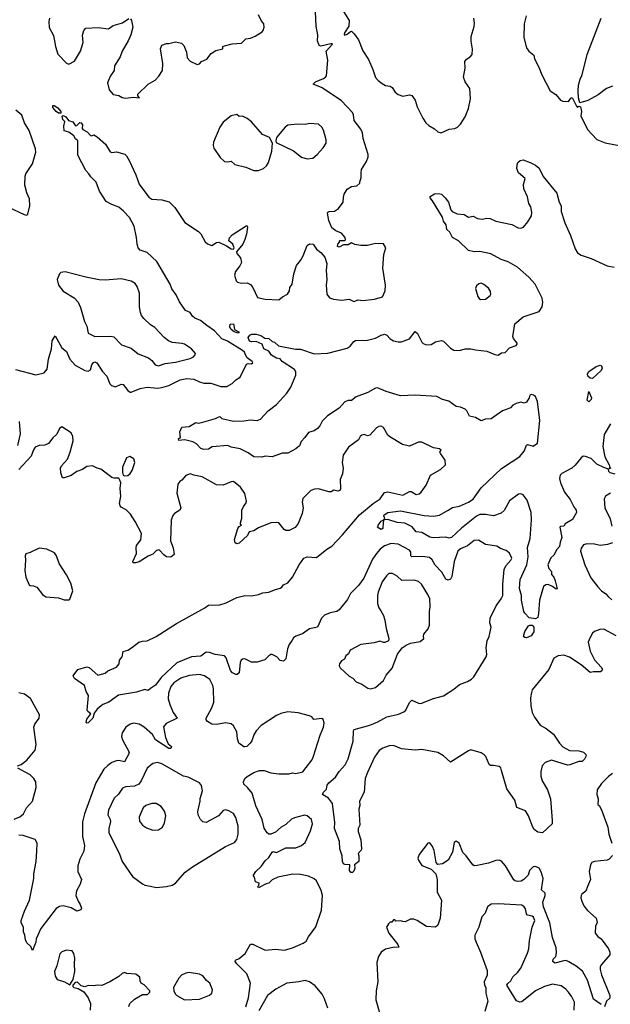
# Model space of a CAD drawing. Extents: x 1771496 to 1971148, y 471553 to 643630.
# Tile 298 of 656: x 1809713 to 1814913, y 627278 to 635942. Entities that reach past the tile are written whole.
import ezdxf

# ---------------------------------------------------------------- set-up
doc = ezdxf.new("R2010")
doc.units = 0

msp = doc.modelspace()

# ---------------------------------------------------------------- linework, layer by layer
at = {"layer": '0CON10XD'}
for points in [[(1810676.1, 634703.9), (1810735.4, 634575.4), (1810763.5, 634495), (1810849.5, 634379.5), (1810875, 634362.2), (1810965, 634357.1), (1811028.3, 634338.3), (1811079.3, 634289.3), (1811165.6, 634155.6), (1811287.6, 634077.6), (1811306.6, 634056.6), (1811345, 633986.2), (1811365, 633968), (1811405, 633956), (1811445, 633980), (1811465, 633982.5), (1811535, 633952.9), (1811575, 633924.6), (1811595, 633922.5), (1811600.8, 633935), (1811590.6, 633965), (1811554.2, 633995), (1811558.8, 634021.2), (1811585, 634048), (1811706.7, 634126.7), (1811716.4, 634126.4), (1811720, 634115), (1811711.2, 634055), (1811696.4, 634006.4), (1811678, 633965), (1811622.1, 633897.9), (1811624.8, 633884.8), (1811656, 633845), (1811666.4, 633805), (1811652.4, 633775), (1811613.1, 633725), (1811604.3, 633694.3), (1811620, 633645), (1811631.7, 633631.7), (1811665, 633624.2), (1811715, 633625.8), (1811745, 633611.2), (1811765.7, 633585.7), (1811807.1, 633497.1), (1811875, 633481.2), (1811995, 633476), (1812027.3, 633502.7), (1812070, 633525), (1812088, 633555), (1812090, 633585), (1812110.6, 633615), (1812127.8, 633705), (1812150.2, 633779.8), (1812186.3, 633823.7), (1812208.6, 633865), (1812243.3, 633955), (1812265, 633970), (1812295.9, 633965.9), (1812325, 633922.5), (1812365, 633892.5), (1812400.7, 633850.7), (1812416.7, 633795), (1812410, 633735), (1812415.9, 633655.9), (1812410, 633605), (1812416.2, 633525), (1812440, 633495), (1812475, 633481.2), (1812545, 633473.3), (1812615, 633482.5), (1812655, 633462.5), (1812694.3, 633475.7), (1812735, 633471.2), (1812838, 633482), (1812906.2, 633503.8), (1812930, 633555), (1812933.3, 633605), (1812910.8, 633755), (1812918, 633875), (1812936.7, 633935), (1812915, 633970), (1812845, 633972.5), (1812775.8, 633954.2), (1812715, 633953.8), (1812663.6, 633963.6), (1812635, 633976.7), (1812605, 633960), (1812565, 633960), (1812525, 633940), (1812510, 633945), (1812512.5, 633965), (1812530, 633985), (1812530, 633995), (1812535, 634000), (1812575, 634000), (1812580, 634005), (1812577.5, 634025), (1812545, 634062.5), (1812495, 634083.3), (1812461.2, 634111.2), (1812433.8, 634175), (1812421.7, 634238.3), (1812425, 634247.5), (1812436.7, 634253.3), (1812485, 634256.7), (1812519.5, 634280.5), (1812560, 634335), (1812565, 634380), (1812568.8, 634405), (1812595, 634450), (1812635, 634472.5), (1812681.7, 634478.3), (1812708.3, 634501.7), (1812707.5, 634515), (1812720.7, 634549.3), (1812718, 634595), (1812723.6, 634623.6), (1812767.5, 634695), (1812780.8, 634735), (1812780, 634755), (1812738.2, 634895), (1812730, 634945), (1812715, 634977.5), (1812657.5, 635055), (1812650.9, 635105), (1812642.2, 635125), (1812545, 635226.7), (1812375, 635343.1), (1812297.5, 635375), (1812316.7, 635395), (1812386.8, 635423.2), (1812405.6, 635434.4), (1812413, 635447), (1812427.1, 635585), (1812410.6, 635665), (1812467.5, 635725), (1812465, 635730), (1812451.9, 635728.1), (1812365, 635707.5), (1812350, 635715), (1812333.8, 635755), (1812338, 635805), (1812324.3, 635884.3), (1812315.8, 636075.8)], [(1809975.8, 635955), (1809969.2, 635925), (1809973.2, 635873.2), (1810011.7, 635801.7), (1810028.6, 635705), (1810048.8, 635638.8), (1810125, 635560), (1810145, 635548.8), (1810195, 635576.7), (1810249.2, 635665), (1810271.7, 635741.7), (1810266.2, 635805), (1810276.7, 635845), (1810293.9, 635866.1), (1810405, 635873.3), (1810495, 635860), (1810535, 635890), (1810618.8, 635915), (1810675, 635952.5)], [(1810688, 635948), (1810696, 635935), (1810708, 635875), (1810692.5, 635807.5), (1810668.8, 635755), (1810614, 635665), (1810598.6, 635615), (1810546.7, 635535), (1810545.6, 635495), (1810512.6, 635447.4), (1810490.9, 635400.9), (1810486.7, 635385), (1810500, 635325), (1810535, 635283.8), (1810585, 635273.8), (1810615, 635256.2), (1810645, 635250), (1810715, 635260), (1810767, 635253), (1810752.5, 635272.5), (1810752.5, 635285), (1810845, 635374), (1810905, 635408.8), (1810936.8, 635443.2), (1810970, 635495), (1810972, 635555), (1810953.8, 635685), (1810965, 635716.7), (1811005, 635733.3), (1811025, 635732.5), (1811085, 635747.1), (1811136.1, 635736.1), (1811157.5, 635715), (1811182.5, 635655), (1811187.5, 635605), (1811215, 635577.5), (1811275, 635547.5), (1811296.1, 635553.9), (1811315, 635572.5), (1811360, 635595), (1811400, 635645), (1811439.3, 635670.7), (1811500, 635685), (1811500, 635705), (1811515, 635712.5), (1811585, 635730), (1811665, 635734.4), (1811705, 635773.3), (1811745, 635780), (1811785, 635796.2), (1811846.4, 635833.6), (1811856.7, 635845), (1811866.2, 635875), (1811863.3, 635905), (1811838.8, 635935), (1811814, 635985)], [(1812565, 636013.3), (1812613.8, 635935), (1812610, 635885), (1812572.9, 635825), (1812570, 635810), (1812575, 635806.7), (1812595, 635814.4), (1812625, 635838.8), (1812635, 635840), (1812657.9, 635817.9), (1812695.7, 635765), (1812735, 635666.7), (1812785, 635591.2), (1812823, 635503), (1812845, 635433.8), (1812868, 635405), (1812905, 635381.4), (1812935, 635361.4), (1812975, 635356.2), (1812992.5, 635345), (1813020, 635305), (1813044.1, 635284.1), (1813085, 635270), (1813145, 635281.2), (1813165.9, 635275.9), (1813195, 635232.5), (1813213.8, 635175), (1813263.3, 635075), (1813290, 635035), (1813315, 635010), (1813365, 634980), (1813393.9, 634953.9), (1813423, 634947), (1813495, 634977.5), (1813545, 634983.3), (1813567.5, 634995), (1813595, 635022.5), (1813633.9, 635086.1), (1813665, 635160), (1813682, 635245), (1813677.5, 635335), (1813636.2, 635395), (1813621.2, 635435), (1813636, 635515), (1813633.3, 635575), (1813645.8, 635594.2), (1813678.8, 635615), (1813696, 635635), (1813698.3, 635681.7), (1813687.7, 635752.3), (1813688, 635795), (1813715, 635882.5), (1813717.8, 635915), (1813710.6, 635955)], [(1814171.2, 635975), (1814154.2, 635905), (1814153.1, 635785), (1814175.8, 635695), (1814195.6, 635665.6), (1814239.1, 635629.1), (1814247, 635597), (1814283.9, 635523.9), (1814310, 635455), (1814382.5, 635315), (1814433, 635283), (1814475, 635232.5), (1814493.6, 635223.6), (1814545, 635222.5), (1814565, 635250), (1814578.3, 635258.3), (1814615, 635180), (1814625, 635170), (1814635, 635180), (1814650, 635175), (1814660, 635135), (1814653.3, 635095), (1814711.2, 634975), (1814795, 634888), (1814867.3, 634857.3), (1815005, 634832)], [(1814932.1, 635357.9), (1814880, 635335), (1814805, 635281.2), (1814715, 635230), (1814645, 635210), (1814633.3, 635255), (1814630, 635315), (1814633.9, 635366.1), (1814647, 635417), (1814663.9, 635456.1), (1814710, 635635), (1814831.4, 635955)], [(1810075, 635118.8), (1810055, 635120), (1810035, 635134), (1810005, 635170), (1810005, 635186.2), (1810015, 635186.9), (1810048.6, 635165), (1810075.6, 635135), (1810075, 635118.8)], [(1809613, 634293), (1809752.5, 634227.5), (1809775, 634222.5), (1809785, 634230), (1809803.3, 634305), (1809798.8, 634365), (1809775, 634417.5), (1809757.1, 634485), (1809760.8, 634565), (1809767.5, 634585), (1809826.3, 634673.7), (1809855.6, 634775), (1809851.4, 634805), (1809795.4, 634965.4), (1809754.4, 635035), (1809731.8, 635101.8), (1809679.5, 635145)], [(1809675, 632862.7), (1809855, 632817.8), (1809928.8, 632835), (1809954.4, 632865.6), (1809966.7, 632955), (1809994.2, 633045), (1810000, 633115), (1810025, 633160), (1810083.3, 633055), (1810125, 633022), (1810154.6, 632954.6), (1810200.9, 632900.9), (1810285, 632854.4), (1810315, 632847.5), (1810335, 632861.2), (1810348.8, 632905), (1810363.6, 632926.4), (1810375, 632931.9), (1810392, 632922), (1810442.7, 632845), (1810478.8, 632805), (1810507.1, 632737.1), (1810521.9, 632721.9), (1810555, 632710.8), (1810605, 632733.3), (1810625, 632731.9), (1810665, 632678), (1810684.4, 632664.4), (1810695, 632664), (1810772.5, 632695), (1810835, 632708.6), (1810925, 632699.5), (1810965, 632705.5), (1811025, 632723.5), (1811125, 632773.2), (1811185, 632785.4), (1811245, 632779.5), (1811295, 632754.5), (1811335, 632743.5), (1811395, 632743.3), (1811485, 632713.5), (1811537.4, 632712.6), (1811585, 632739.2), (1811616.6, 632773.4), (1811655.3, 632794.7), (1811710, 632910), (1811725, 632915.7), (1811755, 632912.7), (1811765, 632922), (1811758.6, 632935), (1811715.6, 632965.6), (1811705, 632986.7), (1811691.4, 633015), (1811675, 633030.6), (1811543.4, 633113.4), (1811492.3, 633132.3), (1811427.8, 633205), (1811359.5, 633249.5), (1811305, 633294.4), (1811254.1, 633314.1), (1811233.4, 633333.4), (1811214, 633365), (1811173.6, 633383.6), (1811119.8, 633459.8), (1811091.7, 633521.7), (1811052.5, 633572.5), (1811036.9, 633615), (1810920.8, 633815), (1810835, 633892.5), (1810773, 633913), (1810756.7, 633935), (1810746.2, 633965), (1810741.4, 634025), (1810719.4, 634125), (1810679.8, 634199.8), (1810625.4, 634255.4), (1810585, 634292.9), (1810524.5, 634314.5), (1810475, 634342.5), (1810415, 634432.5), (1810385, 634513.3), (1810338.3, 634558.3), (1810322.5, 634585), (1810293.8, 634615), (1810225, 634750), (1810224.3, 634875), (1810205, 634893.1), (1810190.2, 634920.2), (1810145, 634952.9), (1810103.3, 634965), (1810100, 635005), (1810108.8, 635045), (1810093.1, 635063.1), (1810086.4, 635093.6), (1810095, 635098.8), (1810118, 635088), (1810143.2, 635053.2), (1810181.7, 635041.7), (1810205, 635007.5), (1810215, 635010), (1810243.3, 635036.7), (1810255, 635032.5), (1810266.2, 635015), (1810262.5, 634985), (1810267.5, 634975), (1810306.1, 634956.1), (1810335, 634922.5), (1810345, 634920), (1810365, 634927.5), (1810395, 634910), (1810467, 634847), (1810509.7, 634779.7), (1810525, 634774), (1810565, 634777.5), (1810638.1, 634758.1), (1810654, 634745), (1810676.1, 634703.9)], [(1811775, 634614), (1811815, 634614.2), (1811859.1, 634630.9), (1811885.6, 634654.4), (1811903.8, 634685), (1811933.3, 634785), (1811940, 634855), (1811912.5, 634905), (1811850.5, 634930.5), (1811753.9, 635043.9), (1811715, 635073.3), (1811675, 635092.5), (1811645, 635090), (1811625, 635107.5), (1811575, 635096.7), (1811505, 635041.2), (1811475.8, 634995), (1811420, 634865), (1811416.2, 634835), (1811422.3, 634812.3), (1811477.7, 634727.7), (1811517.5, 634695), (1811545, 634690), (1811575, 634696), (1811607.7, 634667.7), (1811705, 634644), (1811775, 634614)], [(1812245, 634716.7), (1812295, 634723.3), (1812331.2, 634755), (1812383.8, 634815), (1812410, 634855), (1812411.2, 634885), (1812388.8, 634968.8), (1812373.8, 634995), (1812345, 635021.2), (1812265, 635028), (1812225, 635020), (1812155, 635021.2), (1812075, 635013.8), (1812048.8, 634995), (1811972.5, 634905), (1811967.5, 634875), (1811971.7, 634861.7), (1812125, 634786.2), (1812195, 634733.3), (1812245, 634716.7)], [(1813575, 633994.4), (1813525, 634026), (1813500.5, 634070.5), (1813475, 634096.2), (1813468, 634135), (1813445, 634167.5), (1813436.7, 634205), (1813348.9, 634348.9), (1813326.2, 634375), (1813326.7, 634385), (1813365, 634409.2), (1813401.2, 634411.2), (1813425.5, 634405.5), (1813458.8, 634375), (1813488.8, 634335), (1813507.5, 634267.5), (1813520, 634255), (1813565, 634232.5), (1813627, 634227), (1813663.9, 634203.9), (1813705, 634212.5), (1813743, 634193), (1813785, 634186.2), (1813825, 634196), (1813855, 634193.3), (1813905, 634170), (1814045, 634138.8), (1814100.5, 634110.5), (1814125, 634106.7), (1814147.5, 634115), (1814186.1, 634163.9), (1814220, 634215), (1814223.3, 634245), (1814213.9, 634293.9), (1814194.2, 634324.2), (1814183.2, 634383.2), (1814152.4, 634452.4), (1814148.3, 634491.7), (1814163.3, 634545), (1814106, 634595), (1814091.2, 634631.2), (1814092, 634665), (1814100, 634685), (1814118.8, 634701.2), (1814145, 634708.8), (1814207.5, 634685), (1814255, 634660), (1814286.2, 634635), (1814321.2, 634561.2), (1814442.5, 634415), (1814462.9, 634335), (1814480.6, 634305), (1814480, 634255), (1814512.5, 634155), (1814562.6, 634042.6), (1814604, 633924), (1814625, 633891.2), (1814655, 633868.8), (1814745, 633840), (1814885, 633775.6), (1814947, 633763)], [(1814955, 631941.2), (1814910.8, 631955), (1814900, 631965), (1814897.5, 631987.5), (1814855, 632000.3), (1814795, 632030), (1814745, 632080.4), (1814695, 632099.2), (1814675, 632100), (1814655, 632087.1), (1814605, 632022.5), (1814574.6, 631995.4), (1814485, 631949.4), (1814472.7, 631935), (1814465.5, 631905), (1814474.4, 631865), (1814509.1, 631785), (1814560.2, 631720.2), (1814590.8, 631655), (1814612.5, 631625), (1814615.6, 631604.4), (1814580, 631545), (1814515.7, 631505), (1814504.1, 631485.9), (1814475, 631481.2), (1814470, 631475), (1814486.2, 631385), (1814470.8, 631345), (1814465.3, 631305), (1814441.8, 631278.2), (1814415, 631230), (1814390.8, 631205), (1814363.8, 631145), (1814372.8, 631112.8), (1814394.2, 631085), (1814395, 631060), (1814414.4, 631035), (1814426.9, 631005), (1814445.9, 630934.1), (1814435, 630931.2), (1814405, 630954.3), (1814365, 630971.4), (1814345, 630968.6), (1814326, 630955), (1814289.4, 630835), (1814280.4, 630715), (1814275, 630682.5), (1814255, 630670.9), (1814197.8, 630677.8), (1814159.7, 630719.7), (1814152, 630735), (1814132.4, 630832.4), (1814130.3, 630875), (1814113.8, 630935), (1814119.2, 631015), (1814179.5, 631145), (1814189.7, 631215), (1814185, 631297.5), (1814207.1, 631375), (1814218.8, 631541.2), (1814215.5, 631605), (1814180.6, 631715), (1814145, 631760.8), (1814125, 631769.4), (1814105, 631766.9), (1814025, 631707.5), (1813977.8, 631622.2), (1813951.8, 631598.2), (1813885, 631576.8), (1813815, 631588.2), (1813765, 631588), (1813735, 631573.1), (1813602.3, 631467.7), (1813515, 631384.7), (1813495, 631380), (1813465, 631388.2), (1813353, 631383), (1813325, 631389.4), (1813255, 631429.4), (1813204.3, 631434.3), (1813169.6, 631479.6), (1813105, 631512.7), (1813035, 631516.2), (1812955, 631542.5), (1812920, 631540), (1812912.5, 631517.5), (1812908.8, 631465), (1812895, 631454.3), (1812860, 631475), (1812868.3, 631481.7), (1812870, 631495), (1812895, 631527.5), (1812920, 631540), (1812928.3, 631551.7), (1812920, 631575), (1812922.5, 631585), (1812955, 631606.5), (1813065, 631620), (1813275, 631577.5), (1813355, 631573.3), (1813408.3, 631581.7), (1813484.7, 631625.3), (1813525, 631649.5), (1813585, 631660), (1813665, 631696.9), (1813705, 631723.9), (1813775, 631823.6), (1813955, 631992.2), (1814115, 632097.3), (1814154.5, 632145.5), (1814175, 632197.5), (1814185, 632204), (1814235, 632190), (1814271.2, 632215), (1814292.5, 632415), (1814273, 632583), (1814253.3, 632625), (1814237.7, 632637.7), (1814215, 632643.3), (1814205, 632637.5), (1814198.9, 632615), (1814174.3, 632575), (1814155, 632567.5), (1814125, 632575.8), (1814084, 632565), (1814055, 632548.2), (1814033.6, 632526.4), (1814005, 632513.5), (1813965, 632499.7), (1813865, 632430.4), (1813815, 632425.5), (1813775, 632412.5), (1813725, 632442.1), (1813673.3, 632453.3), (1813650.7, 632500.7), (1813634.5, 632514.5), (1813595, 632530.9), (1813555, 632538), (1813490, 632585), (1813435, 632600.5), (1813385.9, 632625.9), (1813195, 632638.5), (1813065, 632632), (1812939.1, 632669.1), (1812863.5, 632703.5), (1812845, 632699.2), (1812779, 632661), (1812675, 632623.3), (1812635, 632592), (1812605, 632592), (1812575, 632580), (1812525, 632524), (1812424.4, 632455.6), (1812375, 632408.8), (1812355, 632366.7), (1812335.8, 632344.2), (1812305, 632323.8), (1812255, 632310), (1812224.2, 632265), (1812190, 632230), (1812177.3, 632192.7), (1812145, 632164), (1812075, 632127.5), (1812025, 632126.7), (1811935, 632096.2), (1811875, 632100.8), (1811845, 632093.3), (1811775, 632096), (1811725, 632130.8), (1811655, 632164), (1811575, 632181.4), (1811545, 632194), (1811408, 632182), (1811376.2, 632163.8), (1811335, 632160), (1811309.1, 632169.1), (1811270.3, 632210.3), (1811236.9, 632226.9), (1811166.1, 632243.9), (1811115, 632240), (1811110, 632255), (1811127.5, 632262.5), (1811122.5, 632315), (1811140, 632355), (1811205, 632362.5), (1811265, 632397.5), (1811285, 632392.5), (1811313, 632397), (1811437, 632433), (1811460, 632445), (1811475, 632450), (1811493.6, 632433.6), (1811595, 632410), (1811685, 632411.2), (1811745, 632422), (1811805, 632415.8), (1811833.3, 632425), (1811900.2, 632499.8), (1811975, 632556.9), (1812064.6, 632655.4), (1812101.3, 632708.7), (1812145.5, 632815), (1812145, 632842.5), (1812133.2, 632863.2), (1812023.2, 632933.2), (1812005, 632956.7), (1811975, 632963.3), (1811930.6, 632990.6), (1811905.6, 633025.6), (1811862, 633045), (1811846.7, 633086.7), (1811795, 633111.2), (1811755, 633108), (1811735, 633113.3), (1811723.8, 633146.2), (1811740, 633165), (1811757, 633173), (1811795, 633173.3), (1811835, 633163.8), (1811870.5, 633140.5), (1811906.7, 633135), (1811935, 633108.8), (1811955, 633103.3), (1811993, 633073), (1812142.3, 633042.3), (1812185, 633042), (1812305, 633002.5), (1812425, 633008.6), (1812595, 633050.8), (1812622.1, 633067.9), (1812655, 633111.2), (1812670.7, 633119.3), (1812775, 633121.1), (1812845, 633140), (1812895, 633166.2), (1812925, 633174.2), (1812945, 633166), (1812974.4, 633134.4), (1813004.6, 633114.6), (1813045, 633105.7), (1813075, 633106.9), (1813145, 633134), (1813195, 633196.7), (1813215, 633180), (1813253.2, 633103.2), (1813265, 633092), (1813295, 633080.8), (1813335, 633084.2), (1813375, 633107.1), (1813425, 633120), (1813445, 633114.2), (1813505, 633052), (1813536.1, 633033.9), (1813585, 633030.8), (1813635, 633046), (1813685, 633046.2), (1813725, 633036.2), (1813825, 633025.7), (1813895, 632994.4), (1813925, 632990.6), (1813955, 633011.2), (1813987.8, 633012.2), (1814025.9, 633054.1), (1814083.3, 633075), (1814093.3, 633085), (1814093.3, 633095), (1814061.2, 633135), (1814053.8, 633155), (1814071.2, 633265), (1814145, 633326), (1814286.7, 633375), (1814313.3, 633415), (1814318, 633455), (1814312.3, 633492.3), (1814250.6, 633615), (1814195.7, 633675), (1814094.6, 633764.6), (1814015, 633810.6), (1813951.5, 633831.5), (1813860.6, 633880.6), (1813765, 633901.2), (1813715, 633898.6), (1813665, 633911.6), (1813575, 633994.4)], [(1810935, 632894.4), (1810995, 632915.8), (1811085, 632929.2), (1811215, 632961.4), (1811242.5, 632975), (1811258.3, 632991.7), (1811260, 633005), (1811226.7, 633045), (1811165, 633086.2), (1811143.6, 633093.6), (1811055, 633100.8), (1811023.8, 633115), (1810984.5, 633144.5), (1810903.2, 633233.2), (1810865, 633256), (1810805, 633312), (1810785, 633338.8), (1810775.6, 633365), (1810768.5, 633415), (1810766.9, 633535), (1810748.6, 633595), (1810730.7, 633620.7), (1810695, 633640.8), (1810605, 633661.4), (1810465, 633649.2), (1810412.7, 633652.7), (1810295, 633676), (1810113, 633723), (1810075, 633717.5), (1810063.9, 633706.1), (1810043.3, 633655), (1810053.3, 633605), (1810095, 633553.8), (1810193.6, 633493.6), (1810226.7, 633455), (1810248.3, 633408.3), (1810282.5, 633285), (1810304.4, 633244.4), (1810315, 633184), (1810375, 633153.5), (1810515, 633157.5), (1810541.7, 633151.7), (1810610.3, 633080.3), (1810695, 633052.5), (1810755, 633002), (1810846.2, 632965), (1810875, 632942), (1810904.4, 632904.4), (1810935, 632894.4)], [(1813770.7, 633480.7), (1813815, 633483.8), (1813855.8, 633514.2), (1813861.2, 633525), (1813859.5, 633549.5), (1813839.5, 633579.5), (1813800.7, 633610.7), (1813775, 633622.5), (1813755, 633617.5), (1813735, 633600), (1813727.5, 633575), (1813746.7, 633505), (1813757, 633487), (1813770.7, 633480.7)], [(1811635, 633184.5), (1811600, 633195), (1811573.5, 633215), (1811563.2, 633236.8), (1811567, 633263), (1811596.7, 633265), (1811603.3, 633215), (1811643.3, 633195), (1811642.5, 633187.5), (1811635, 633184.5)], [(1814755, 632783.8), (1814735, 632786.7), (1814715.8, 632805.8), (1814713.1, 632825), (1814724.3, 632845), (1814789.7, 632890.3), (1814825, 632900.8), (1814835, 632896.2), (1814840, 632875), (1814832.5, 632855), (1814755, 632783.8)], [(1814725, 632580), (1814710, 632595), (1814725, 632670), (1814747.5, 632615), (1814745, 632600), (1814725, 632580)], [(1809697.8, 632195), (1809721.3, 632298.7), (1809710, 632405)], [(1814915, 632384), (1814858, 632292), (1814847.1, 632185), (1814864.5, 632095), (1814903.5, 632025), (1814907.5, 632002.5), (1814902.5, 631992.5), (1814921.4, 631998.6)], [(1812111.7, 630481.7), (1812086.7, 630445), (1812070, 630405), (1812055, 630317.5), (1812035, 630297.5), (1812005, 630303.3), (1811976.7, 630335), (1811935, 630356.7), (1811925, 630356.7), (1811905, 630343.3), (1811871.4, 630308.6), (1811805, 630289.5), (1811755, 630287.9), (1811695, 630317.1), (1811675, 630315.8), (1811662, 630305), (1811652.9, 630285), (1811645.6, 630195), (1811628.9, 630181.1), (1811615, 630179.4), (1811586.2, 630195), (1811568, 630215), (1811530, 630325), (1811515.4, 630345.4), (1811435, 630355.4), (1811385, 630372.9), (1811355, 630376.2), (1811308.1, 630341.9), (1811224.7, 630335.3), (1811097.8, 630282.2), (1810957.2, 630152.8), (1810910, 630085), (1810863.1, 630056.9), (1810845, 630038.8), (1810813.6, 630046.4), (1810740, 630025), (1810581.9, 629998.1), (1810498.6, 629935), (1810445, 629917.1), (1810428.8, 629905), (1810394, 629875), (1810369.5, 629840.5), (1810355.8, 629795), (1810315, 629754), (1810305, 629750), (1810296.7, 629756.7), (1810303.9, 629786.1), (1810340, 629835), (1810313.6, 629853.6), (1810307.5, 629865), (1810318, 629995), (1810299.5, 630029.5), (1810283.8, 630083.8), (1810194, 630145), (1810185, 630167.5), (1810225, 630222.5), (1810305, 630247.5), (1810325, 630242.5), (1810400, 630175), (1810465, 630192.5), (1810489.3, 630210.7), (1810565, 630244), (1810590, 630275), (1810592.5, 630305), (1810615.6, 630334.4), (1810625, 630382.5), (1810665.9, 630394.1), (1810697.5, 630415), (1810762.5, 630465), (1810795, 630474.2), (1810835, 630476), (1810914.5, 630515.5), (1811092.6, 630627.4), (1811343.8, 630765), (1811375, 630790), (1811476.1, 630793.9), (1811529.5, 630810.5), (1811625, 630856.2), (1811695, 630873.8), (1811755, 630872), (1811815, 630884), (1811855, 630898), (1811905, 630904), (1811955, 630926), (1812005, 630938.8), (1812021.2, 630948.8), (1812035, 630968.8), (1812072.7, 630987.3), (1812116, 631035), (1812174.3, 631145.7), (1812215, 631203.3), (1812245, 631214), (1812325, 631208), (1812417.5, 631282.5), (1812460.2, 631309.8), (1812555, 631407.8), (1812704.2, 631585.8), (1812825, 631683.8), (1812885.6, 631725), (1812925, 631780.6), (1812955, 631787.9), (1813085, 631757.1), (1813145, 631789.2), (1813158.8, 631788.8), (1813202.5, 631765), (1813230.3, 631769.7), (1813247.3, 631782.7), (1813291.2, 631845), (1813330, 631935), (1813417.5, 631985), (1813462.5, 632025), (1813460, 632065), (1813416.7, 632125), (1813413.3, 632135), (1813423.3, 632155), (1813410, 632165), (1813355, 632173.3), (1813252.7, 632222.7), (1813225, 632222.9), (1813205, 632215.8), (1813145, 632190), (1813082.6, 632202.6), (1812970.5, 632270.5), (1812955.3, 632285.3), (1812915, 632353.3), (1812895, 632366.2), (1812875, 632363.3), (1812855, 632348.8), (1812795, 632286), (1812775, 632281.2), (1812745, 632292), (1812724, 632285), (1812710.8, 632275), (1812695.8, 632244.2), (1812609.1, 632180.9), (1812560.5, 632109.5), (1812551.9, 632045), (1812562, 631995), (1812554, 631945), (1812534.2, 631895), (1812536.9, 631813.1), (1812532.3, 631797.7), (1812515, 631792), (1812479.3, 631800.7), (1812455, 631786.7), (1812435, 631786.2), (1812345, 631814.3), (1812308.8, 631811.2), (1812275, 631798.8), (1812205, 631727.5), (1812200, 631695), (1812209.2, 631645), (1812200.6, 631595), (1812165, 631508.8), (1812136.9, 631473.1), (1812085, 631446.9), (1812055.7, 631445.7), (1812042, 631455), (1811995, 631514), (1811975, 631518), (1811925, 631512.9), (1811815, 631470), (1811775, 631443.1), (1811734.4, 631435.6), (1811717.6, 631402.4), (1811645.6, 631334.4), (1811625, 631328), (1811609.1, 631339.1), (1811603.3, 631366.7), (1811633.8, 631465), (1811645, 631483.3), (1811666.7, 631495), (1811658.3, 631498.3), (1811656.2, 631515), (1811669.2, 631555), (1811669.2, 631625), (1811685.8, 631664.2), (1811704.2, 631685.8), (1811709.2, 631705), (1811695, 631772.5), (1811658.3, 631828.3), (1811595, 631877.5), (1811575, 631876.2), (1811505, 631846.7), (1811445, 631847.5), (1811318.6, 631918.6), (1811245, 631932.5), (1811215, 631945.8), (1811175, 631930), (1811141.2, 631888.8), (1811123.2, 631876.8), (1811104.3, 631855.7), (1811097.5, 631775), (1811130.8, 631645), (1811123.3, 631625), (1811074.4, 631595.6), (1811060.9, 631579.1), (1811047.3, 631537.3), (1811039.4, 631355), (1811064, 631295), (1811072.5, 631235), (1811045, 631211.2), (1811006.1, 631216.1), (1810981.7, 631231.7), (1810945, 631274.3), (1810935, 631276.7), (1810915, 631266.9), (1810885, 631238.8), (1810845, 631222), (1810765, 631170), (1810731.2, 631161.2), (1810713.3, 631163.3), (1810710, 631175), (1810741.2, 631245), (1810737.5, 631295), (1810741.9, 631315), (1810778, 631365), (1810785, 631420), (1810730.8, 631525), (1810689.1, 631589.1), (1810649.1, 631629.1), (1810605, 631651.2), (1810596, 631665), (1810592.5, 631685), (1810602.3, 631747.7), (1810598.8, 631815), (1810603.3, 631865), (1810595, 631890), (1810587, 631907), (1810545, 631906.7), (1810525, 631913.3), (1810427.6, 631987.6), (1810395, 631995.7), (1810355, 632016), (1810305, 632008.8), (1810265, 631984.3), (1810215, 631965.6), (1810165, 631930.8), (1810105, 631908.8), (1810090, 631910), (1810073.8, 631955), (1810072.5, 631995), (1810082, 632015), (1810134.3, 632075.7), (1810157.5, 632135), (1810182.9, 632235), (1810180.6, 632275), (1810165.8, 632305), (1810085, 632358), (1810064.4, 632345.6), (1810040, 632295), (1810005, 632263.3), (1809965, 632213.3), (1809935, 632196.2), (1809885, 632196), (1809850.3, 632179.7), (1809834.4, 632155.6), (1809815, 632101.2), (1809705, 631982.5)], [(1810637, 631927), (1810665, 631930), (1810685, 631947.5), (1810702.5, 631975), (1810726.4, 632046.4), (1810716.4, 632076.4), (1810683, 632097), (1810652.5, 632085), (1810618.8, 632005), (1810617, 631957), (1810623.3, 631933.3), (1810637, 631927)], [(1814915, 631776), (1814872.1, 631747.9), (1814860, 631725), (1814865, 631647.5), (1814910.8, 631550.8), (1814927.1, 631485)], [(1814965, 630520.8), (1814855, 630577.5), (1814820, 630575), (1814775, 630558.8), (1814755, 630542.5), (1814736.7, 630505), (1814717.5, 630465), (1814735.9, 630385.9), (1814775, 630310), (1814833.8, 630245), (1814843.3, 630225), (1814839.3, 630210.7), (1814826.1, 630203.9), (1814765, 630203.3), (1814735, 630196.7), (1814657.5, 630265), (1814555, 630333.3), (1814505, 630350.6), (1814455, 630344.3), (1814416.6, 630323.4), (1814372.9, 630225), (1814225, 630046.2), (1814218.3, 630021.7), (1814211.4, 629975), (1814213.1, 629905), (1814224.5, 629845), (1814244.4, 629805), (1814296, 629735), (1814347.5, 629705), (1814413.2, 629653.2), (1814465.7, 629575), (1814495, 629542.9), (1814555, 629510.8), (1814635, 629507.5), (1814677.5, 629495), (1814696.4, 629476.4), (1814700, 629465), (1814686.7, 629435), (1814666.1, 629413.9), (1814635, 629413.3), (1814555.8, 629384.2), (1814535, 629382), (1814395, 629425.8), (1814340, 629405), (1814314, 629375), (1814300, 629325), (1814302, 629285), (1814314.2, 629245), (1814359.2, 629165), (1814386.2, 629085), (1814402.5, 628895), (1814400, 628865), (1814315, 628787.5), (1814273.6, 628793.6), (1814243.3, 628815), (1814230, 628835), (1814192, 628935), (1814165, 628980), (1814089.3, 629009.3), (1814072, 629075), (1814003.1, 629175), (1813955.5, 629335.5), (1813948.3, 629358.3), (1813935, 629368.8), (1813885, 629380), (1813858.3, 629378.3), (1813847, 629387), (1813817, 629457), (1813803, 629473), (1813775, 629490), (1813686.1, 629516.1), (1813665, 629508.8), (1813505, 629407.5), (1813445, 629463.8), (1813395, 629494), (1813255, 629518.5), (1813195, 629513.5), (1813075, 629525.5), (1813003.8, 629553.8), (1812965, 629551.3), (1812909.8, 629530.3), (1812879.1, 629510.9), (1812837.3, 629452.8), (1812773.7, 629316.3), (1812755.9, 629265), (1812745.6, 629145), (1812704.2, 629065), (1812707.7, 629027.7), (1812700, 628995), (1812708.8, 628855), (1812693.3, 628825), (1812691.7, 628798.3), (1812717.5, 628725), (1812723, 628647), (1812720, 628635), (1812692.5, 628605), (1812700, 628585), (1812700, 628535), (1812660, 628505), (1812662.5, 628475), (1812655, 628450), (1812641.7, 628438.3), (1812628.3, 628438.3), (1812617.5, 628455), (1812620, 628505), (1812575, 628506.7), (1812563.3, 628515), (1812554.2, 628534.2), (1812550.8, 628585), (1812532.5, 628645), (1812529.1, 628709.1), (1812484.1, 628825), (1812488.2, 628878.2), (1812466.5, 629045), (1812432.1, 629092.1), (1812378.8, 629125), (1812386.7, 629145), (1812415, 629170), (1812421.1, 629205), (1812435, 629225.8), (1812494.4, 629275.6), (1812525, 629326), (1812578.9, 629385), (1812603.5, 629436.5), (1812647.9, 629592.1), (1812652, 629685), (1812657.5, 629695), (1812795, 629733.1), (1812865, 629763.1), (1812945, 629807.3), (1813048, 629832), (1813095, 629852.5), (1813113, 629867), (1813145.8, 629934.2), (1813165, 629953.3), (1813225, 629928), (1813245, 629925.8), (1813355, 629967.8), (1813445, 629990.6), (1813535, 630050), (1813585, 630091.9), (1813655, 630116.9), (1813691.1, 630138.9), (1813711.7, 630158.3), (1813820.6, 630335), (1813825.7, 630355), (1813820.8, 630415), (1813829.2, 630475), (1813846, 630515), (1813864.2, 630595.8), (1813852.5, 630635), (1813855.7, 630675), (1813906.9, 630785), (1813952.9, 630845), (1813965.6, 630875), (1813965.5, 630975.5), (1813979.5, 631105), (1813992.8, 631137.2), (1814036.7, 631185), (1814045.9, 631204.1), (1814025, 631246), (1813995, 631272), (1813947.3, 631287.3), (1813915, 631310), (1813815, 631322.5), (1813752.7, 631362.7), (1813715, 631358.6), (1813655, 631310.8), (1813595, 631286), (1813570.8, 631265), (1813537.9, 631175), (1813516.6, 631043.4), (1813505, 631018), (1813485, 631010), (1813465, 631017.5), (1813430.5, 631080.5), (1813370.7, 631140.7), (1813345, 631188.8), (1813320.6, 631210.6), (1813258.8, 631218.8), (1813165, 631214.3), (1813155.7, 631225), (1813157.2, 631257.2), (1813145, 631274.2), (1813045, 631326.4), (1812985, 631331.5), (1812925, 631311.1), (1812886.8, 631283.2), (1812855, 631245.6), (1812820, 631195), (1812742.5, 631027.5), (1812697.1, 630962.9), (1812625, 630892), (1812599.3, 630840.7), (1812525, 630747.3), (1812505, 630733.5), (1812445, 630723.1), (1812398, 630702), (1812370.6, 630675), (1812333.8, 630596.2), (1812265, 630580.9), (1812201.5, 630538.5), (1812144.1, 630515.9), (1812125, 630501.9), (1812111.7, 630481.7)], [(1810145, 630837.5), (1810155, 630843.3), (1810180, 630915), (1810163.8, 630983.8), (1810125, 631056.7), (1810060.8, 631155), (1810036.2, 631225), (1810019.5, 631249.5), (1809951.7, 631281.7), (1809885, 631292.5), (1809805.8, 631254.2), (1809767.3, 631242.7), (1809760.6, 631225), (1809763.8, 631185), (1809757.6, 631095), (1809768, 631035), (1809795, 630969.2), (1809805, 630962), (1809835, 630961.2), (1809865, 630946.7), (1809915, 630882.5), (1809943.6, 630863.6), (1810053.6, 630853.6), (1810105, 630837.5), (1810145, 630837.5)], [(1814932.2, 631337.8), (1814887.1, 631322.9), (1814825, 631315.5), (1814775, 631327.1), (1814705, 631330.8), (1814678.3, 631321.7), (1814655, 631290), (1814650.4, 631265), (1814689.2, 631145), (1814741.1, 631031.1), (1814801.9, 630951.9), (1814835.7, 630915), (1814875, 630890.8), (1814892.9, 630865), (1814925, 630836.9)], [(1812805, 630053.8), (1812845, 630066.2), (1812915, 630126.2), (1812940, 630175), (1812992.5, 630235), (1813040.6, 630359.4), (1813080, 630415), (1813115, 630439.2), (1813155, 630456), (1813239.5, 630470.5), (1813272.5, 630495), (1813267, 630517), (1813270, 630535), (1813308.3, 630581.7), (1813320, 630615), (1813320.8, 630735), (1813328, 630775), (1813324.2, 630845), (1813307.5, 630885), (1813250, 630975), (1813225, 630996.9), (1813185, 631008.6), (1813077.2, 631007.2), (1813035, 631045.7), (1812995, 631069.2), (1812962.4, 631067.6), (1812941.7, 631048.3), (1812905.6, 630995), (1812869.4, 630905), (1812861.9, 630875), (1812862.9, 630805), (1812874.3, 630765), (1812891.1, 630741.1), (1812915, 630698.8), (1812928.6, 630658.6), (1812939.4, 630585), (1812964, 630495), (1812961.2, 630475), (1812928.8, 630461.2), (1812915, 630460), (1812885, 630472.5), (1812832.5, 630457.5), (1812715, 630444), (1812623.8, 630395), (1812609.1, 630360.9), (1812583.3, 630345), (1812572.5, 630315), (1812545, 630300), (1812527.5, 630275), (1812526.7, 630255), (1812535, 630237.5), (1812615, 630165.8), (1812646.4, 630146.4), (1812675, 630116.2), (1812725.9, 630095.9), (1812779.3, 630059.3), (1812805, 630053.8)], [(1814175, 630503.3), (1814160, 630505), (1814147.5, 630515), (1814160.5, 630559.5), (1814192.3, 630607.7), (1814205, 630614.1), (1814225, 630613.4), (1814240, 630595), (1814239.4, 630555), (1814215, 630519.2), (1814175, 630503.3)], [(1811704, 627255), (1811726.9, 627335), (1811744.3, 627465), (1811713.8, 627545), (1811624, 627635), (1811611.2, 627655), (1811612.5, 627665), (1811645, 627681.2), (1811696.7, 627725), (1811745, 627806.2), (1811765, 627806.2), (1811875, 627753.3), (1811965, 627762), (1812043, 627753), (1812115, 627773.3), (1812208.8, 627815), (1812235, 627834.3), (1812255, 627870.6), (1812320.9, 627959.1), (1812368.9, 628105), (1812380.4, 628235), (1812368.5, 628278.5), (1812326.5, 628365), (1812305, 628382.5), (1812255, 628404.6), (1812185, 628418.9), (1812116.9, 628423.1), (1811985, 628397.3), (1811935, 628373.5), (1811905, 628342.5), (1811882, 628338), (1811815, 628302.5), (1811810, 628315), (1811817, 628323), (1811820, 628345), (1811790, 628355), (1811780, 628395), (1811770, 628405), (1811770, 628415), (1811792.5, 628445), (1811840.3, 628489.7), (1811875, 628540), (1811905, 628570), (1811935, 628617.5), (1811945, 628622.5), (1811975, 628612.5), (1812055, 628653.8), (1812145, 628654.2), (1812194.2, 628675.8), (1812225, 628700), (1812274.2, 628805), (1812290, 628865), (1812282.5, 628905), (1812242.5, 628935), (1812221.7, 628941.7), (1812133, 628917), (1812105, 628906), (1812055, 628858.8), (1812015, 628836.2), (1811965, 628793.3), (1811925, 628773.3), (1811905, 628773.8), (1811891.2, 628785), (1811865, 628826.7), (1811848.2, 628905), (1811791.8, 629025), (1811759.2, 629135), (1811720, 629185), (1811686.2, 629215), (1811682.5, 629235), (1811695.7, 629264.3), (1811715, 629281.2), (1811775, 629318), (1811825, 629333.8), (1811865, 629334), (1811925, 629314.2), (1811995, 629304.3), (1812085, 629305.6), (1812115, 629314.2), (1812145, 629307.5), (1812205, 629323.1), (1812235, 629360.8), (1812284.2, 629425), (1812297.6, 629452.4), (1812358, 629645), (1812388, 629715), (1812393.8, 629755), (1812385, 629782.5), (1812373.9, 629793.9), (1812302.5, 629782.5), (1812286, 629806), (1812265, 629816.7), (1812165, 629842), (1812075, 629850.8), (1812013.4, 629836.6), (1811975, 629819.2), (1811837.9, 629732.1), (1811796.2, 629685), (1811775, 629647.5), (1811756, 629595), (1811741.2, 629575), (1811713.6, 629546.4), (1811695, 629542.5), (1811685, 629543.3), (1811643.3, 629575), (1811631.2, 629615), (1811623.8, 629675), (1811595, 629727.5), (1811575, 629746.7), (1811525, 629754), (1811445, 629741.1), (1811405, 629743.5), (1811365.4, 629765.4), (1811355, 629780), (1811353.6, 629796.4), (1811403.1, 629885), (1811421.8, 629935), (1811420, 630055), (1811412.8, 630082.8), (1811385.6, 630135), (1811338.9, 630168.9), (1811295, 630178.9), (1811205, 630170.4), (1811131.3, 630148.7), (1811069.5, 630105), (1811043.8, 630075), (1811023.3, 630015), (1811020.9, 629965), (1811033.5, 629915), (1811064.4, 629845), (1811098, 629795), (1811002.2, 629747.8), (1810980.3, 629719.7), (1810995.4, 629625), (1811020.8, 629570.8), (1811049.1, 629545), (1811045, 629527.5), (1811025, 629528.9), (1810909.6, 629605), (1810881, 629651), (1810809.2, 629715), (1810765, 629742.5), (1810715, 629750), (1810685, 629741.2), (1810646.2, 629715), (1810616, 629665), (1810610, 629635), (1810618, 629605), (1810675.7, 629495), (1810671.9, 629475), (1810635, 629410), (1810585, 629422.5), (1810565, 629421.1), (1810525.4, 629404.6), (1810489.8, 629380.2), (1810454.6, 629345.4), (1810382.2, 629225), (1810283.5, 628955), (1810265.5, 628884.5), (1810264.4, 628755), (1810284.3, 628675), (1810277.1, 628625), (1810242.5, 628555), (1810224.2, 628495), (1810224.2, 628445), (1810257.5, 628375), (1810244, 628336), (1810213.8, 628275), (1810206.2, 628235), (1810226.2, 628185), (1810246, 628155), (1810256.2, 628123.8), (1810252, 628108), (1810215, 628096), (1810165, 628125.8), (1810095, 628143.3), (1810061.9, 628138.1), (1810035, 628120), (1809900, 627945), (1809858.8, 627855), (1809855.8, 627825), (1809825, 627750), (1809810, 627785), (1809775, 627820), (1809762.5, 627845), (1809757.5, 627885), (1809746.2, 627915), (1809746.4, 627956.4), (1809726.7, 627995), (1809726.4, 628013.6), (1809755, 628097.5), (1809798.6, 628195), (1809836.9, 628385), (1809837.1, 628425), (1809856.5, 628535), (1809863.3, 628625), (1809865.6, 628695), (1809847.9, 628727.9), (1809744.2, 628764.2), (1809705, 628766.2)], [(1809693.8, 629375), (1809725, 629388.8), (1809775, 629426.2), (1809848.8, 629515), (1809858, 629565), (1809837.5, 629715), (1809847.3, 629742.7), (1809883.3, 629795), (1809886.2, 629826.2), (1809808.3, 629968.3), (1809755.9, 630005.9), (1809705, 630018.8)], [(1809664.2, 628905.8), (1809715, 628926.2), (1809745.8, 628954.2), (1809772.7, 629007.3), (1809825.9, 629064.1), (1809858, 629185), (1809853.8, 629235), (1809836.2, 629265), (1809805, 629296), (1809696.2, 629355)], [(1810915, 628306), (1811005, 628314.2), (1811055, 628326), (1811085, 628343.8), (1811169.1, 628440.9), (1811235, 628488), (1811525, 628666.2), (1811605, 628700), (1811625, 628727.5), (1811636.7, 628773.3), (1811637.1, 628845), (1811615, 628922.5), (1811595, 628956.2), (1811555, 628980), (1811525, 628990), (1811505, 628983.3), (1811464.2, 628935.8), (1811355, 628876.2), (1811325, 628883.8), (1811305, 628903.8), (1811284.3, 628944.3), (1811280.8, 628975), (1811303.1, 629065), (1811302.4, 629087.6), (1811323.1, 629155), (1811314.3, 629204.3), (1811295, 629226.2), (1811195.6, 629275.6), (1811155.4, 629285.4), (1810965, 629393.1), (1810925, 629404.2), (1810885, 629398), (1810835, 629356.2), (1810782.7, 629245), (1810761.4, 629215), (1810725, 629196.9), (1810645, 629191.9), (1810619.1, 629180.9), (1810583.7, 629126.3), (1810545, 629092), (1810494.3, 628985), (1810489.2, 628945), (1810510, 628905), (1810512.9, 628885), (1810496.7, 628825), (1810497.5, 628785), (1810587.9, 628607.9), (1810613.8, 628535), (1810705, 628402), (1810795, 628336.7), (1810816.1, 628326.1), (1810865, 628316.2), (1810915, 628306)], [(1814931.7, 629308.3), (1814896.8, 629283.2), (1814835, 629221.2), (1814798, 629165), (1814794, 629125), (1814806.2, 629085), (1814802.5, 629035), (1814815, 629027.5), (1814835, 628990), (1814890.5, 628835), (1814900, 628775), (1814925.5, 628695)], [(1810885, 628809.2), (1810935, 628812), (1810971.2, 628835), (1810989.2, 628875), (1810999.4, 628935), (1810987.9, 628977.9), (1810958.7, 629018.7), (1810915, 629046), (1810875, 629045.6), (1810822.6, 629027.4), (1810800, 629005), (1810775.7, 628954.3), (1810765.8, 628925), (1810768.8, 628888.8), (1810794.3, 628854.3), (1810829.7, 628829.7), (1810885, 628809.2)], [(1814832.5, 627275), (1814765, 627322.5), (1814711.2, 627491.2), (1814668, 627568), (1814613.2, 627613.2), (1814549.3, 627650.7), (1814525, 627661.9), (1814505, 627661.1), (1814425, 627640), (1814406, 627655), (1814410.8, 627675), (1814432.3, 627697.7), (1814438.6, 627731.4), (1814436.7, 627775), (1814402.7, 627865), (1814381.8, 627995), (1814324.7, 628135), (1814319.3, 628175), (1814339.1, 628235), (1814340, 628255), (1814308.5, 628285), (1814321.8, 628385), (1814304.7, 628444.7), (1814287.1, 628475), (1814255, 628491.4), (1814232.4, 628487.6), (1814200.6, 628455), (1814189.4, 628415), (1814150.8, 628375), (1814128.6, 628361.4), (1814095, 628359.5), (1814075, 628364.5), (1814064.1, 628374.1), (1813991.4, 628495), (1813955.7, 628535.7), (1813935, 628546.2), (1813905, 628544), (1813839.1, 628520.9), (1813740.3, 628499.7), (1813715, 628496.2), (1813701.2, 628505), (1813643.9, 628583.9), (1813615, 628612.5), (1813582.5, 628695), (1813555, 628712.5), (1813538.3, 628701.7), (1813523.8, 628615), (1813486.2, 628545), (1813435, 628513.8), (1813395, 628507.5), (1813380, 628525), (1813361.2, 628631.2), (1813346.8, 628666.8), (1813325, 628697.5), (1813305, 628696.7), (1813228.8, 628595), (1813218, 628565), (1813224.2, 628545), (1813255, 628498.8), (1813335, 628467.5), (1813376.7, 628425), (1813388.8, 628375), (1813390, 628265), (1813426.4, 628193.6), (1813415.7, 628035), (1813395.6, 627974.4), (1813375, 627956.2), (1813295, 627962.5), (1813212.5, 628015), (1813183.8, 628026.2), (1813153.6, 628026.4), (1813106.4, 628003.6), (1813085, 628006.7), (1813065, 628012.5), (1813025, 628010), (1813015, 628020), (1813005, 628020), (1812988.3, 628001.7), (1812975, 628000), (1812960, 627985), (1812943, 627957), (1812962.5, 627905), (1813042.5, 627805), (1813050, 627780), (1812998, 627778), (1812935, 627761.9), (1812895, 627735.8), (1812871.3, 627698.7), (1812858.1, 627645), (1812866.9, 627475), (1812850.6, 627395), (1812847.1, 627317.1), (1812883.3, 627195)], [(1814931.7, 628588.3), (1814903.9, 628556.1), (1814885, 628546), (1814775, 628534.2), (1814751.2, 628525), (1814740, 628505), (1814725.8, 628445), (1814739.2, 628375), (1814710.8, 628315), (1814696.6, 628273.4), (1814662.4, 628247.6), (1814656, 628235), (1814654.3, 628215), (1814662, 628185), (1814680, 628145), (1814713.2, 628103.2), (1814787.5, 628035), (1814796.4, 627996.4), (1814782, 627965), (1814780, 627905), (1814803.8, 627875), (1814831.2, 627855), (1814896, 627765), (1814908.8, 627735), (1814908.3, 627711.7), (1814835, 627626.7), (1814825, 627607.5), (1814822.9, 627585), (1814835, 627536.7), (1814908, 627355), (1814909.3, 627330.7), (1814880, 627305), (1814862.5, 627255)], [(1814594.4, 627225), (1814596.3, 627296.3), (1814573.6, 627343.6), (1814545.4, 627385.4), (1814520.2, 627410.2), (1814479.7, 627439.7), (1814405, 627455.6), (1814335, 627435.5), (1814255, 627397.1), (1814135, 627300), (1814115, 627296.2), (1814088.3, 627308.3), (1814003.3, 627445), (1814009.5, 627460.5), (1814036.7, 627485), (1814055, 627520), (1814095, 627556.2), (1814125, 627596.2), (1814183.7, 627726.3), (1814194.4, 627765), (1814202.2, 627837.8), (1814225.5, 627955), (1814248.2, 628015), (1814235.6, 628045), (1814225, 628054.3), (1814182.5, 628062.5), (1814174.4, 628075), (1814166.9, 628116.9), (1814155, 628135.7), (1814135, 628148.6), (1813925, 628162.5), (1813865, 628158), (1813831.2, 628135), (1813811.2, 628078.8), (1813782.1, 628047.9), (1813755, 627957.5), (1813721.2, 627885), (1813721.2, 627855), (1813730.8, 627825), (1813770.6, 627735), (1813828, 627575), (1813830, 627535), (1813803.8, 627475), (1813805, 627450), (1813816.4, 627423.6), (1813816.2, 627375), (1813833.9, 627303.9), (1813809.5, 627215)], [(1810155, 627450), (1810183.3, 627495), (1810198.8, 627565), (1810194, 627634), (1810198, 627685), (1810190, 627725), (1810175, 627747.5), (1810125, 627753.8), (1810085, 627738.8), (1810065, 627722.5), (1810040.8, 627615), (1810018, 627565), (1810023.8, 627525), (1810042.5, 627495), (1810105.9, 627475.9), (1810155, 627450)], [(1810673, 627257), (1810682.5, 627285), (1810725, 627322.5), (1810795, 627362.5), (1810837, 627363), (1810860, 627385), (1810860, 627395), (1810809.3, 627449.3), (1810783.6, 627463.6), (1810772.5, 627485), (1810770, 627515), (1810735, 627542.5), (1810655, 627550), (1810635, 627557.5), (1810615, 627550), (1810585, 627523.3), (1810506.7, 627475), (1810435, 627443.8), (1810395, 627446), (1810365, 627438.8), (1810317, 627443), (1810285, 627430), (1810255, 627440), (1810221.7, 627471.7), (1810201.7, 627468.3), (1810180, 627445), (1810180, 627435), (1810190, 627425), (1810227, 627417), (1810278, 627388), (1810315.8, 627335.8), (1810336, 627285), (1810333.8, 627225)], [(1811165, 627316.2), (1811295, 627324.2), (1811385, 627358), (1811404.1, 627375.9), (1811410, 627405), (1811388, 627465), (1811357.9, 627487.9), (1811325, 627527.5), (1811295, 627541.9), (1811205, 627557.5), (1811175, 627552), (1811137, 627533), (1811115, 627506.7), (1811066.7, 627425), (1811068.8, 627395), (1811081.2, 627371.2), (1811097.5, 627355), (1811165, 627316.2)], [(1812425.7, 627245), (1812395.6, 627325.6), (1812375.5, 627365.5), (1812315, 627440), (1812265, 627474.2), (1812225, 627488), (1812170, 627475), (1812065, 627462.2), (1811969.3, 627410.7), (1811895.3, 627354.7), (1811819.3, 627220.7)]]:
    msp.add_lwpolyline(points, dxfattribs=at)

doc.saveas('drawing.dxf')
